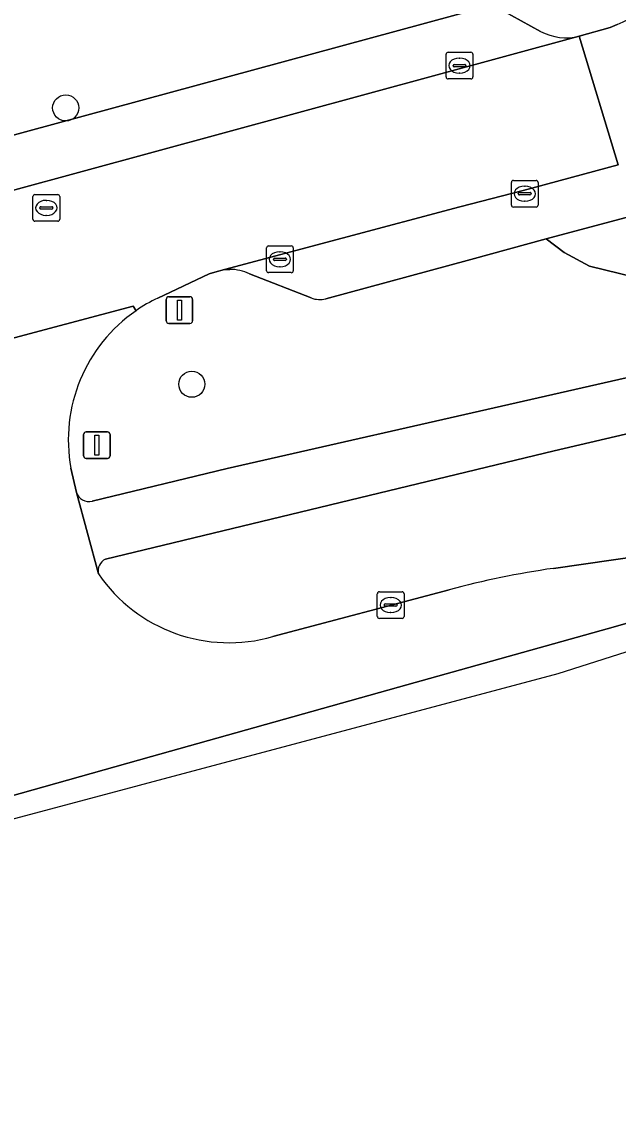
# Model space of a CAD drawing. Extents: x 162542 to 163147, y 380779 to 381521.
# Drawn here: x 162940.95 to 162963.26, y 380848.61 to 380889.76 of the extents above; entities that cross this region are included whole.
import ezdxf

# ---------------------------------------------------------------- set-up
doc = ezdxf.new("R2010")
doc.units = 0
for name, color, linetype in [('IMGEO_Berm_groen', 7, 'Continuous'), ('IMGEO_Boom', 7, 'Continuous'), ('IMGEO_Fietspad_gesloten', 7, 'Continuous'), ('IMGEO_Kolk', 7, 'Continuous'), ('IMGEO_Lichtmast', 7, 'Continuous'), ('IMGEO_Parkeervlak_open', 7, 'Continuous'), ('IMGEO_Rijbaan_lokaal_gesloten', 7, 'Continuous'), ('IMGEO_Rijbaan_lokaal_open', 7, 'Continuous'), ('IMGEO_Rioolput', 7, 'Continuous'), ('IMGEO_Verkeersbordpaal', 7, 'Continuous'), ('IMGEO_Voetpad_open', 7, 'Continuous')]:
    doc.layers.add(name, color=color, linetype=linetype)

msp = doc.modelspace()

# ---------------------------------------------------------------- linework, layer by layer
at = {"layer": 'IMGEO_Berm_groen'}
for points in [[(163032.825, 380915.056), (163028.14, 380916.069), (163027.704, 380916.494), (163026.398, 380915.446), (163026.852, 380914.875), (163029.222, 380911.894), (163015.639, 380901.782), (163005.135, 380895.121), (163000, 380892.279), (162996.571, 380890.66), (162994.351, 380889.858), (162987.769, 380887.481), (162985.147, 380890.359), (162981.807, 380888.959), (162985.587, 380886.894), (162977.653, 380883.468), (162971.484, 380881.387), (162965.784, 380880.08), (162964.388, 380880.068), (162962.192, 380880.601), (162961.24, 380881.122), (162960.574, 380881.637), (162957.747, 380880.857), (162952.326, 380879.386)], [(162963.894, 380882.524), (162960.574, 380881.637), (162961.24, 380881.122), (162962.192, 380880.601), (162964.388, 380880.068), (162965.784, 380880.08), (162971.484, 380881.387), (162977.653, 380883.468), (162985.587, 380886.894)], [(162943.586, 380871.808), (162948.634, 380873.022), (162981.91, 380880.599), (162998.029, 380884.384), (163000, 380884.843)], [(163000, 380882.564), (162998.274, 380882.204), (162980.452, 380878.271), (162960.87, 380873.691), (162944.079, 380869.631)], [(162948.733, 380880.486), (162948.536, 380880.483), (162948.17, 380880.386), (162947.962, 380880.316), (162946.036, 380879.41)], [(162951.775, 380879.416), (162949.473, 380880.321)], [(162942.785, 380873.042), (162942.99, 380872.127)], [(162960.845, 380869.284), (162976.218, 380871.503)], [(162950.346, 380866.731), (162956.937, 380868.477)]]:
    msp.add_lwpolyline(points, dxfattribs=at)
for centre, radius, start, end in [((162948.739, 380878.773), 1.713, 64.6473, 90.2131), ((162948.571, 380874.09), 5.893, 115.4783, 124.6311), ((162952.097, 380880.263), 0.906, 249.1519, 284.6151), ((162948.561, 380874.107), 5.873, 124.6457, 190.4475), ((162943.453, 380872.275), 0.486, 197.7403, 285.9452), ((162944.295, 380869.187), 0.494, 115.9301, 193.1032), ((162965.19, 380838.376), 31.212, 98.0024, 105.3327), ((162948.701, 380872.421), 5.923, 214.3956, 286.1235)]:
    msp.add_arc(centre, radius, start, end, dxfattribs=at)
at = {"layer": 'IMGEO_Boom'}
for centre in [(162942.59, 380886.537), (162947.31, 380876.183)]:
    msp.add_circle(centre, 0.489, dxfattribs=at)
at = {"layer": 'IMGEO_Fietspad_gesloten'}
for points in [[(163000, 380884.843), (162998.029, 380884.384), (162981.91, 380880.599), (162948.634, 380873.022), (162943.586, 380871.808)], [(162944.079, 380869.631), (162960.87, 380873.691), (162980.452, 380878.271)], [(162942.99, 380872.127), (162943.814, 380869.075)]]:
    msp.add_lwpolyline(points, dxfattribs=at)
for centre, radius, start, end in [((162943.453, 380872.275), 0.486, 197.7403, 285.9452), ((162944.295, 380869.187), 0.494, 115.9301, 193.1032)]:
    msp.add_arc(centre, radius, start, end, dxfattribs=at)
at = {"layer": 'IMGEO_Kolk'}
for p, q in [((162956.828, 380887.696), (162956.828, 380888.548)), ((162956.903, 380888.622), (162957.755, 380888.622)), ((162957.829, 380888.548), (162957.829, 380887.696)), ((162957.087, 380888.116), (162957.087, 380888.128)), ((162957.13, 380888.165), (162957.528, 380888.165)), ((162957.316, 380888.402), (162957.341, 380888.402)), ((162957.571, 380888.128), (162957.571, 380888.116)), ((162957.525, 380888.079), (162957.127, 380888.079)), ((162957.339, 380887.842), (162957.314, 380887.842)), ((162957.755, 380887.622), (162956.903, 380887.622)), ((162959.269, 380882.894), (162959.269, 380883.746)), ((162959.344, 380883.82), (162960.196, 380883.82)), ((162959.757, 380883.6), (162959.782, 380883.6)), ((162960.27, 380883.746), (162960.27, 380882.894)), ((162959.528, 380883.314), (162959.528, 380883.326)), ((162959.966, 380883.277), (162959.568, 380883.277)), ((162959.571, 380883.363), (162959.969, 380883.363)), ((162960.012, 380883.326), (162960.012, 380883.314)), ((162960.196, 380882.82), (162959.344, 380882.82)), ((162959.78, 380883.04), (162959.755, 380883.04)), ((162950.107, 380880.438), (162950.107, 380881.29)), ((162950.182, 380881.364), (162951.034, 380881.364)), ((162950.595, 380881.144), (162950.62, 380881.144)), ((162951.108, 380881.29), (162951.108, 380880.438)), ((162950.366, 380880.858), (162950.366, 380880.87)), ((162950.804, 380880.821), (162950.406, 380880.821)), ((162950.409, 380880.907), (162950.807, 380880.907)), ((162950.85, 380880.87), (162950.85, 380880.858)), ((162951.034, 380880.364), (162950.182, 380880.364)), ((162950.618, 380880.584), (162950.593, 380880.584)), ((162954.328, 380868.408), (162955.18, 380868.408)), ((162954.253, 380867.482), (162954.253, 380868.334)), ((162954.555, 380867.951), (162954.953, 380867.951)), ((162954.741, 380868.188), (162954.766, 380868.188)), ((162955.254, 380868.334), (162955.254, 380867.482)), ((162954.512, 380867.902), (162954.512, 380867.914)), ((162954.95, 380867.865), (162954.552, 380867.865)), ((162954.764, 380867.628), (162954.739, 380867.628)), ((162954.996, 380867.914), (162954.996, 380867.902)), ((162955.18, 380867.408), (162954.328, 380867.408))]:
    msp.add_line(p, q, dxfattribs=at)
for points in [[(162956.828, 380887.696), (162956.828, 380888.548)], [(162956.903, 380888.622), (162957.755, 380888.622)], [(162957.829, 380888.548), (162957.829, 380887.696)], [(162957.755, 380887.622), (162956.903, 380887.622)], [(162959.269, 380882.894), (162959.269, 380883.746)], [(162959.344, 380883.82), (162960.196, 380883.82)], [(162960.27, 380883.746), (162960.27, 380882.894)], [(162960.196, 380882.82), (162959.344, 380882.82)], [(162950.107, 380880.438), (162950.107, 380881.29)], [(162950.182, 380881.364), (162951.034, 380881.364)], [(162951.108, 380881.29), (162951.108, 380880.438)], [(162951.034, 380880.364), (162950.182, 380880.364)], [(162954.328, 380868.408), (162955.18, 380868.408)], [(162954.253, 380867.482), (162954.253, 380868.334)], [(162955.254, 380868.334), (162955.254, 380867.482)], [(162955.18, 380867.408), (162954.328, 380867.408)]]:
    msp.add_lwpolyline(points, dxfattribs=at)
for centre, radius, start, end in [((162956.905, 380888.546), 0.0765, 91.552, 178.448), ((162956.905, 380888.546), 0.0765, 91.552, 178.448), ((162957.753, 380888.546), 0.0765, 1.552, 88.448), ((162957.753, 380888.546), 0.0765, 1.552, 88.448), ((162957.127, 380888.125), 0.0403, 85.8775, 175.7526), ((162957.124, 380888.115), 0.0366, 178.938, 274.7102), ((162957.528, 380888.122), 0.043, 264.8664, 352.4533), ((162957.532, 380888.127), 0.0386, 1.7309, 96.639), ((162956.905, 380887.698), 0.0765, 181.552, 268.448), ((162956.905, 380887.698), 0.0765, 181.552, 268.448), ((162957.753, 380887.698), 0.0765, 271.552, 358.448), ((162957.753, 380887.698), 0.0765, 271.552, 358.448), ((162959.346, 380883.744), 0.0765, 91.552, 178.448), ((162959.346, 380883.744), 0.0765, 91.552, 178.448), ((162960.194, 380883.744), 0.0765, 1.552, 88.448), ((162960.194, 380883.744), 0.0765, 1.552, 88.448), ((162959.568, 380883.323), 0.0403, 85.8775, 175.7526), ((162959.565, 380883.313), 0.0366, 178.938, 274.7102), ((162959.969, 380883.32), 0.043, 264.8664, 352.4533), ((162959.973, 380883.325), 0.0386, 1.7309, 96.639), ((162959.346, 380882.896), 0.0765, 181.552, 268.448), ((162959.346, 380882.896), 0.0765, 181.552, 268.448), ((162960.194, 380882.896), 0.0765, 271.552, 358.448), ((162960.194, 380882.896), 0.0765, 271.552, 358.448), ((162950.184, 380881.288), 0.0765, 91.552, 178.448), ((162950.184, 380881.288), 0.0765, 91.552, 178.448), ((162951.032, 380881.288), 0.0765, 1.552, 88.448), ((162951.032, 380881.288), 0.0765, 1.552, 88.448), ((162950.406, 380880.867), 0.0403, 85.8775, 175.7526), ((162950.403, 380880.857), 0.0366, 178.938, 274.7102), ((162950.807, 380880.864), 0.043, 264.8664, 352.4533), ((162950.811, 380880.869), 0.0386, 1.7309, 96.639), ((162950.184, 380880.44), 0.0765, 181.552, 268.448), ((162950.184, 380880.44), 0.0765, 181.552, 268.448), ((162951.032, 380880.44), 0.0765, 271.552, 358.448), ((162951.032, 380880.44), 0.0765, 271.552, 358.448), ((162954.33, 380868.332), 0.0765, 91.552, 178.448), ((162954.33, 380868.332), 0.0765, 91.552, 178.448), ((162955.178, 380868.332), 0.0765, 1.552, 88.448), ((162955.178, 380868.332), 0.0765, 1.552, 88.448), ((162954.552, 380867.911), 0.0403, 85.8775, 175.7526), ((162954.957, 380867.913), 0.0386, 1.7309, 96.639), ((162954.549, 380867.901), 0.0366, 178.938, 274.7102), ((162954.953, 380867.908), 0.043, 264.8664, 352.4533), ((162954.33, 380867.484), 0.0765, 181.552, 268.448), ((162954.33, 380867.484), 0.0765, 181.552, 268.448), ((162955.178, 380867.484), 0.0765, 271.552, 358.448), ((162955.178, 380867.484), 0.0765, 271.552, 358.448)]:
    msp.add_arc(centre, radius, start, end, dxfattribs=at)
for centre, major_axis, ratio, start_param, end_param in [((162957.315, 380888.122), (-0.387, 0.002), 0.722429, 4.712389, 7.853982), ((162957.34, 380888.122), (-0.39, 0.002), 0.717154, 1.570796, 4.712389), ((162959.756, 380883.32), (-0.387, 0.002), 0.722429, 4.712389, 7.853982), ((162959.781, 380883.32), (-0.39, 0.002), 0.717154, 1.570796, 4.712389), ((162950.594, 380880.864), (-0.387, 0.002), 0.722429, 4.712389, 7.853982), ((162950.619, 380880.864), (-0.39, 0.002), 0.717154, 1.570796, 4.712389), ((162954.74, 380867.908), (-0.387, 0.002), 0.722429, 4.712389, 7.853982), ((162954.765, 380867.908), (-0.39, 0.002), 0.717154, 1.570796, 4.712389)]:
    msp.add_ellipse(centre, major_axis=major_axis, ratio=ratio, start_param=start_param, end_param=end_param, dxfattribs=at)
at = {"layer": 'IMGEO_Lichtmast'}
for p, q in [((162946.451, 380879.462), (162947.241, 380879.462)), ((162947.241, 380879.462), (162946.451, 380879.462)), ((162946.351, 380878.562), (162946.351, 380879.362)), ((162946.351, 380879.362), (162946.351, 380878.562)), ((162947.341, 380879.362), (162947.341, 380878.562)), ((162947.341, 380878.562), (162947.341, 380879.362)), ((162947.241, 380878.462), (162946.451, 380878.462)), ((162946.451, 380878.462), (162947.241, 380878.462))]:
    msp.add_line(p, q, dxfattribs=at)
msp.add_lwpolyline([(162946.771, 380879.337), (162946.921, 380879.337), (162946.921, 380878.587), (162946.771, 380878.587), (162946.771, 380879.337)], dxfattribs=at)
for centre, start, end in [((162946.451, 380879.362), 90, 180), ((162946.451, 380879.362), 90, 180), ((162947.241, 380879.362), 0, 90), ((162947.241, 380879.362), 360, 90), ((162946.451, 380878.562), 180, 270), ((162946.451, 380878.562), 180, 270), ((162947.241, 380878.562), 270, 0), ((162947.241, 380878.562), 270, 0)]:
    msp.add_arc(centre, 0.1, start, end, dxfattribs=at)
at = {"layer": 'IMGEO_Parkeervlak_open'}
for points in [[(162958.219, 380890.304), (162926.105, 380881.57)], [(162960.365, 380889.396), (162958.908, 380890.205)], [(162923.585, 380878.855), (162940.543, 380883.433), (162961.81, 380889.219)], [(162963.261, 380884.408), (162959.71, 380883.443), (162957.337, 380882.829), (162948.536, 380880.483), (162948.733, 380880.486)], [(162952.326, 380879.386), (162957.747, 380880.857), (162960.574, 380881.637), (162963.894, 380882.524)], [(162949.473, 380880.321), (162951.775, 380879.416)]]:
    msp.add_lwpolyline(points, dxfattribs=at)
for centre, radius, start, end in [((162961.333, 380891.308), 2.143, 243.161, 282.8721), ((162948.739, 380878.773), 1.713, 64.6473, 90.2131), ((162952.097, 380880.263), 0.906, 249.1519, 284.6151)]:
    msp.add_arc(centre, radius, start, end, dxfattribs=at)
at = {"layer": 'IMGEO_Rijbaan_lokaal_gesloten'}
for points in [[(162787.736, 380824.925), (162773.468, 380824.421), (162753.989, 380823.721), (162752.754, 380823.675), (162751.742, 380823.6), (162744.848, 380823.062), (162745.654, 380815.695), (162759.589, 380817.5), (162760.598, 380817.635), (162795.7, 380822.173), (162811.563, 380826.614), (162866.805, 380840.194), (162961.021, 380865.351), (162999.415, 380877.602), (163031.826, 380898.727), (163062.369, 380926.22)], [(162945.222, 380878.939), (162945.116, 380879.111), (162941.412, 380878.122), (162936.217, 380876.74), (162932.427, 380875.697), (162929.358, 380874.849)], [(162996.092, 380879.027), (162987.597, 380875.302), (162982.977, 380873.478), (162979.916, 380871.919), (162963.164, 380867.112), (162955.351, 380864.92), (162945.8, 380862.241), (162939.106, 380860.348), (162932.457, 380858.689), (162931.988, 380858.569), (162897.556, 380849.355)], [(162932.457, 380858.689), (162939.106, 380860.348), (162945.8, 380862.241), (162955.351, 380864.92), (162963.164, 380867.112), (162979.916, 380871.919), (162982.977, 380873.478)], [(162943.814, 380869.075), (162942.99, 380872.127), (162942.785, 380873.042)], [(162976.218, 380871.503), (162960.845, 380869.284)], [(162956.937, 380868.477), (162950.346, 380866.731)]]:
    msp.add_lwpolyline(points, dxfattribs=at)
for centre, radius, start, end in [((162948.561, 380874.107), 5.873, 124.6457, 190.4475), ((162965.19, 380838.376), 31.212, 98.0024, 105.3327), ((162948.701, 380872.421), 5.923, 214.3956, 286.1235)]:
    msp.add_arc(centre, radius, start, end, dxfattribs=at)
at = {"layer": 'IMGEO_Rijbaan_lokaal_open'}
for points in [[(162963.226, 380889.656), (162962.964, 380889.555), (162961.81, 380889.219), (162963.261, 380884.408)], [(162959.71, 380883.443), (162963.261, 380884.408), (162961.81, 380889.219), (162940.543, 380883.433), (162923.585, 380878.855), (162923.462, 380878.822), (162924.723, 380874.074), (162924.902, 380874.121), (162926.218, 380874.472), (162927.206, 380874.686), (162928.207, 380874.818), (162928.995, 380874.863), (162929.358, 380874.849), (162932.427, 380875.697), (162936.217, 380876.74), (162941.412, 380878.122), (162945.116, 380879.111), (162945.222, 380878.939)], [(162946.036, 380879.41), (162947.962, 380880.316), (162948.17, 380880.386), (162948.536, 380880.483), (162957.337, 380882.829), (162959.71, 380883.443)]]:
    msp.add_lwpolyline(points, dxfattribs=at)
for centre, radius, start, end in [((162961.073, 380894.855), 5.627, 292.4998, 12.2317), ((162948.571, 380874.09), 5.893, 115.4783, 124.6311)]:
    msp.add_arc(centre, radius, start, end, dxfattribs=at)
at = {"layer": 'IMGEO_Rioolput'}
for p, q in [((162941.365, 380882.365), (162941.365, 380883.217)), ((162941.44, 380883.291), (162942.292, 380883.291)), ((162942.366, 380883.217), (162942.366, 380882.365)), ((162941.624, 380882.785), (162941.624, 380882.797)), ((162942.062, 380882.748), (162941.664, 380882.748)), ((162941.667, 380882.834), (162942.065, 380882.834)), ((162941.853, 380883.071), (162941.878, 380883.071)), ((162942.108, 380882.797), (162942.108, 380882.785)), ((162941.876, 380882.511), (162941.851, 380882.511)), ((162942.292, 380882.291), (162941.44, 380882.291))]:
    msp.add_line(p, q, dxfattribs=at)
for points in [[(162941.365, 380882.365), (162941.365, 380883.217)], [(162941.44, 380883.291), (162942.292, 380883.291)], [(162942.366, 380883.217), (162942.366, 380882.365)], [(162942.292, 380882.291), (162941.44, 380882.291)]]:
    msp.add_lwpolyline(points, dxfattribs=at)
for centre, radius, start, end in [((162941.442, 380883.215), 0.0765, 91.552, 178.448), ((162941.442, 380883.215), 0.0765, 91.552, 178.448), ((162942.29, 380883.215), 0.0765, 1.552, 88.448), ((162942.29, 380883.215), 0.0765, 1.552, 88.448), ((162941.664, 380882.794), 0.0403, 85.8775, 175.7526), ((162941.661, 380882.784), 0.0366, 178.938, 274.7102), ((162942.065, 380882.791), 0.043, 264.8664, 352.4533), ((162942.069, 380882.796), 0.0386, 1.7309, 96.639), ((162941.442, 380882.367), 0.0765, 181.552, 268.448), ((162941.442, 380882.367), 0.0765, 181.552, 268.448), ((162942.29, 380882.367), 0.0765, 271.552, 358.448), ((162942.29, 380882.367), 0.0765, 271.552, 358.448)]:
    msp.add_arc(centre, radius, start, end, dxfattribs=at)
for centre, major_axis, ratio, start_param, end_param in [((162941.852, 380882.791), (-0.387, 0.002), 0.722429, 4.712389, 7.853982), ((162941.877, 380882.791), (-0.39, 0.002), 0.717154, 1.570796, 4.712389)]:
    msp.add_ellipse(centre, major_axis=major_axis, ratio=ratio, start_param=start_param, end_param=end_param, dxfattribs=at)
at = {"layer": 'IMGEO_Verkeersbordpaal'}
for p, q in [((162943.258, 380873.5), (162943.258, 380874.3)), ((162943.258, 380874.3), (162943.258, 380873.5)), ((162943.358, 380874.4), (162944.148, 380874.4)), ((162944.148, 380874.4), (162943.358, 380874.4)), ((162944.248, 380874.3), (162944.248, 380873.5)), ((162944.248, 380873.5), (162944.248, 380874.3)), ((162944.148, 380873.4), (162943.358, 380873.4)), ((162943.358, 380873.4), (162944.148, 380873.4))]:
    msp.add_line(p, q, dxfattribs=at)
msp.add_lwpolyline([(162943.678, 380874.275), (162943.828, 380874.275), (162943.828, 380873.525), (162943.678, 380873.525), (162943.678, 380874.275)], dxfattribs=at)
for centre, start, end in [((162943.358, 380874.3), 90, 180), ((162943.358, 380874.3), 90, 180), ((162944.148, 380874.3), 0, 90), ((162944.148, 380874.3), 360, 90), ((162943.358, 380873.5), 180, 270), ((162943.358, 380873.5), 180, 270), ((162944.148, 380873.5), 270, 0), ((162944.148, 380873.5), 270, 0)]:
    msp.add_arc(centre, 0.1, start, end, dxfattribs=at)
at = {"layer": 'IMGEO_Voetpad_open'}
for points in [[(162926.105, 380881.57), (162958.219, 380890.304)], [(162958.908, 380890.205), (162960.365, 380889.396)], [(162961.81, 380889.219), (162962.964, 380889.555), (162963.226, 380889.656)]]:
    msp.add_lwpolyline(points, dxfattribs=at)
for centre, radius, start, end in [((162961.073, 380894.855), 5.627, 292.4998, 12.2317), ((162961.333, 380891.308), 2.143, 243.161, 282.8721)]:
    msp.add_arc(centre, radius, start, end, dxfattribs=at)

doc.saveas('drawing.dxf')
